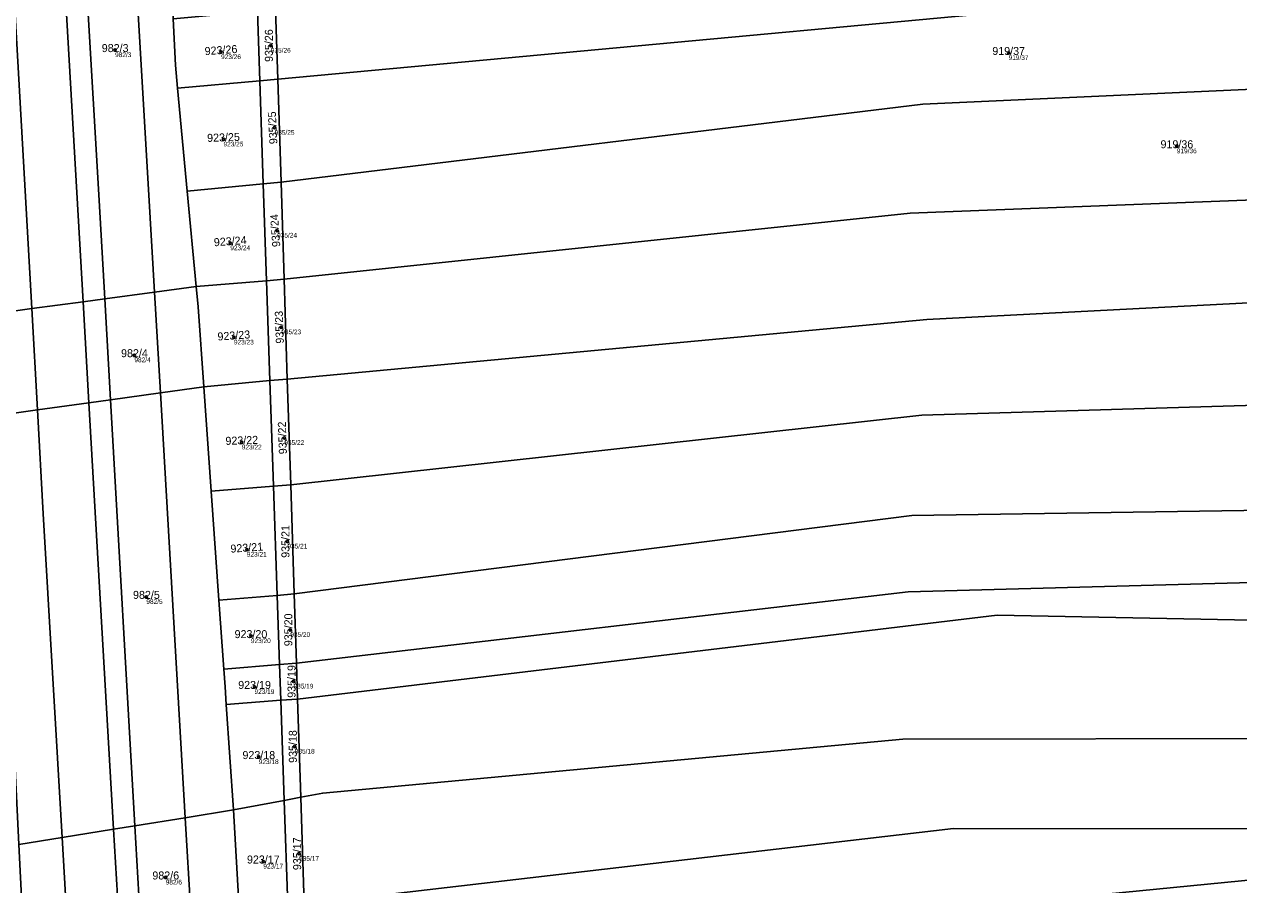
# Model space of a CAD drawing. Extents: x -603967 to -594699, y -1179315 to -1165625.
# Drawn here: x -595905.4 to -595647.4, y -1172233.4 to -1172050.6 of the extents above; entities that cross this region are included whole.
import ezdxf

# ---------------------------------------------------------------- set-up
doc = ezdxf.new("R2010")
doc.units = 0
for name, color, linetype in [('Definiční body', 7, 'Continuous'), ('Hranice parcel', 7, 'Continuous'), ('Parcelní čísla', 7, 'Continuous'), ('Polygon parcely', 7, 'Continuous'), ('Vnitřní kresba', 7, 'Continuous')]:
    doc.layers.add(name, color=color, linetype=linetype)

msp = doc.modelspace()

# ---------------------------------------------------------------- linework, layer by layer
at = {"layer": 'Definiční body'}
for centre in [(-595886.15, -1172056.05994), (-595863.63, -1172056.47994), (-595853.06, -1172055.10994), (-595696.32, -1172056.66994), (-595852.26, -1172072.55994), (-595863.12, -1172075.02994), (-595660.58, -1172076.48994), (-595851.72, -1172094.39994), (-595861.68, -1172097.07994), (-595850.84, -1172114.93994), (-595860.91, -1172117.10994), (-595882.05, -1172120.87994), (-595850.19, -1172138.43994), (-595859.23, -1172139.39994), (-595858.16, -1172162.18994), (-595849.54, -1172160.45994), (-595879.51, -1172172.22994), (-595848.93, -1172179.23994), (-595857.3, -1172180.55994), (-595848.24, -1172190.19994), (-595856.53, -1172191.35994), (-595847.97, -1172204.02994), (-595855.63, -1172206.25994), (-595854.67, -1172228.44994), (-595847.05, -1172226.80994), (-595875.4, -1172231.83994)]:
    msp.add_circle(centre, 0.25, dxfattribs=at)
at = {"layer": 'Hranice parcel'}
for p, q in [((-595855.42, -1172062.61), (-595855.93, -1172047.76)), ((-595852.08, -1172047.4), (-595851.6, -1172062.27)), ((-595855.42, -1172062.61), (-595872.88, -1172064.14)), ((-595851.6, -1172062.27), (-595855.42, -1172062.61)), ((-595854.67, -1172084.5), (-595855.42, -1172062.61)), ((-595851.6, -1172062.27), (-595850.9, -1172084.15)), ((-595872.88, -1172064.14), (-595870.82, -1172086)), ((-595854.67, -1172084.5), (-595870.82, -1172086)), ((-595850.9, -1172084.15), (-595854.67, -1172084.5)), ((-595853.97, -1172105.06), (-595854.67, -1172084.5)), ((-595850.9, -1172084.15), (-595850.24, -1172104.76)), ((-595870.82, -1172086), (-595868.91, -1172106.26)), ((-595853.97, -1172105.06), (-595868.91, -1172106.26)), ((-595850.24, -1172104.76), (-595853.97, -1172105.06)), ((-595853.25, -1172126.29), (-595853.97, -1172105.06)), ((-595850.24, -1172104.76), (-595849.56, -1172125.95)), ((-595853.25, -1172126.29), (-595867.3, -1172127.6)), ((-595867.3, -1172127.6), (-595865.73, -1172149.77)), ((-595849.56, -1172125.95), (-595853.25, -1172126.29)), ((-595852.49, -1172148.71), (-595853.25, -1172126.29)), ((-595849.56, -1172125.95), (-595848.84, -1172148.42)), ((-595852.49, -1172148.71), (-595865.73, -1172149.77)), ((-595848.84, -1172148.42), (-595852.49, -1172148.71)), ((-595851.7, -1172171.9), (-595852.49, -1172148.71)), ((-595848.84, -1172148.42), (-595848.09, -1172171.59)), ((-595865.73, -1172149.77), (-595864.1, -1172172.95)), ((-595851.7, -1172171.9), (-595864.1, -1172172.95)), ((-595848.09, -1172171.59), (-595851.7, -1172171.9)), ((-595851.2, -1172186.62), (-595851.7, -1172171.9)), ((-595848.09, -1172171.59), (-595847.62, -1172186.33)), ((-595864.1, -1172172.95), (-595863.06, -1172187.6)), ((-595851.2, -1172186.62), (-595863.06, -1172187.6)), ((-595847.62, -1172186.33), (-595851.2, -1172186.62)), ((-595850.94, -1172194.2), (-595851.2, -1172186.62)), ((-595847.62, -1172186.33), (-595847.38, -1172193.93)), ((-595850.94, -1172194.2), (-595862.54, -1172195.08)), ((-595862.54, -1172195.08), (-595861.02, -1172217.5)), ((-595847.38, -1172193.93), (-595850.94, -1172194.2)), ((-595850.22, -1172215.46), (-595850.94, -1172194.2)), ((-595847.38, -1172193.93), (-595846.71, -1172214.8)), ((-595850.22, -1172215.46), (-595861.02, -1172217.5)), ((-595846.71, -1172214.8), (-595850.22, -1172215.46)), ((-595849.46, -1172237.74), (-595850.22, -1172215.46)), ((-595846.71, -1172214.8), (-595845.98, -1172237.49)), ((-595861.02, -1172217.5), (-595859.8, -1172238.47))]:
    msp.add_line(p, q, dxfattribs=at)
for points in [[(-595430.36, -1171997.05), (-595631.12, -1172041.79), (-595851.6, -1172062.27)], [(-595423.36, -1172019.05), (-595631.94, -1172063.77), (-595714.57, -1172067.54), (-595850.9, -1172084.15)], [(-595417.4, -1172039.15), (-595634.99, -1172087.51), (-595717.27, -1172090.74), (-595850.24, -1172104.76)], [(-595873.78, -1172049.43), (-595873.34, -1172059.28), (-595872.88, -1172064.14)], [(-595411.39, -1172059.43), (-595634.37, -1172109.16), (-595713.68, -1172113.3), (-595849.56, -1172125.95)], [(-595405.24, -1172080.1), (-595474.4, -1172097.4), (-595634.19, -1172131.18), (-595714.75, -1172133.65), (-595848.84, -1172148.42)], [(-595401.02, -1172101.06), (-595465.69, -1172119.53), (-595636.9, -1172153.7), (-595716.89, -1172154.92), (-595848.09, -1172171.59)], [(-595912.26, -1172112.13), (-595903.85, -1172110.99), (-595892.95, -1172109.51), (-595888.32, -1172108.88), (-595877.8, -1172107.46), (-595868.91, -1172106.26)], [(-595868.91, -1172106.26), (-595868.5, -1172110.62), (-595867.3, -1172127.6)], [(-595397.07, -1172115.64), (-595476, -1172135.27), (-595555.16, -1172150.12), (-595636.88, -1172168.99), (-595717.66, -1172171.16), (-595847.62, -1172186.33)], [(-595394.61, -1172125.16), (-595460.23, -1172140.69), (-595556.81, -1172158.18), (-595637.46, -1172177.29), (-595698.74, -1172176.1), (-595847.38, -1172193.93)], [(-595911.17, -1172133.71), (-595902.64, -1172132.52), (-595891.71, -1172131), (-595887.1, -1172130.36), (-595876.54, -1172128.89), (-595867.3, -1172127.6)], [(-595389.01, -1172144.16), (-595556.76, -1172181.45), (-595636.89, -1172202.33), (-595718.82, -1172202.48), (-595842.05, -1172213.92), (-595846.71, -1172214.8)], [(-595383.74, -1172165.52), (-595638.46, -1172221.48), (-595708, -1172221.43), (-595845.98, -1172237.49)], [(-595380.47, -1172179.08), (-595468.71, -1172200.16), (-595537.52, -1172214.35), (-595639.64, -1172231.83), (-595845.51, -1172252.01)], [(-595863.06, -1172187.6), (-595862.8, -1172191.33), (-595862.54, -1172195.08)], [(-595906.57, -1172224.82), (-595897.42, -1172223.35), (-595886.47, -1172221.59), (-595881.97, -1172220.87), (-595871.25, -1172219.15), (-595861.02, -1172217.5)]]:
    msp.add_lwpolyline(points, dxfattribs=at)
at = {"layer": 'Polygon parcely'}
for points in [[(-595434.72, -1171983.42), (-595628.39, -1172026.43), (-595852.08, -1172047.4), (-595851.6, -1172062.27), (-595631.12, -1172041.79), (-595430.36, -1171997.05), (-595432.04, -1171991.8)], [(-595851.6, -1172062.27), (-595850.9, -1172084.15), (-595714.57, -1172067.54), (-595631.94, -1172063.77), (-595423.36, -1172019.05), (-595423.93, -1172017.11), (-595426.91, -1172007.66), (-595430.36, -1171997.05), (-595631.12, -1172041.79)], [(-595418.16, -1172036.59), (-595420.82, -1172027.64), (-595422.54, -1172021.73), (-595423.36, -1172019.05), (-595631.94, -1172063.77), (-595714.57, -1172067.54), (-595850.9, -1172084.15), (-595850.24, -1172104.76), (-595717.27, -1172090.74), (-595634.99, -1172087.51), (-595417.4, -1172039.15)], [(-595417.4, -1172039.15), (-595634.99, -1172087.51), (-595717.27, -1172090.74), (-595850.24, -1172104.76), (-595849.56, -1172125.95), (-595713.68, -1172113.3), (-595634.37, -1172109.16), (-595411.39, -1172059.43), (-595414.19, -1172049.95)], [(-595872.88, -1172064.14), (-595855.42, -1172062.61), (-595855.93, -1172047.76), (-595873.78, -1172049.43), (-595873.34, -1172059.28)], [(-595852.08, -1172047.4), (-595855.93, -1172047.76), (-595855.42, -1172062.61), (-595851.6, -1172062.27)], [(-595411.39, -1172059.43), (-595634.37, -1172109.16), (-595713.68, -1172113.3), (-595849.56, -1172125.95), (-595848.84, -1172148.42), (-595714.75, -1172133.65), (-595634.19, -1172131.18), (-595474.4, -1172097.4), (-595405.24, -1172080.1), (-595409.53, -1172065.69)], [(-595854.67, -1172084.5), (-595855.42, -1172062.61), (-595872.88, -1172064.14), (-595870.82, -1172086)], [(-595851.6, -1172062.27), (-595855.42, -1172062.61), (-595854.67, -1172084.5), (-595850.9, -1172084.15)], [(-595714.75, -1172133.65), (-595848.84, -1172148.42), (-595848.09, -1172171.59), (-595716.89, -1172154.92), (-595636.9, -1172153.7), (-595465.69, -1172119.53), (-595401.02, -1172101.06), (-595402.44, -1172093.12), (-595403.94, -1172086.77), (-595405.24, -1172080.1), (-595474.4, -1172097.4), (-595634.19, -1172131.18)], [(-595854.67, -1172084.5), (-595870.82, -1172086), (-595868.91, -1172106.26), (-595853.97, -1172105.06)], [(-595850.9, -1172084.15), (-595854.67, -1172084.5), (-595853.97, -1172105.06), (-595850.24, -1172104.76)], [(-595401.02, -1172101.06), (-595465.69, -1172119.53), (-595636.9, -1172153.7), (-595716.89, -1172154.92), (-595848.09, -1172171.59), (-595847.62, -1172186.33), (-595717.66, -1172171.16), (-595636.88, -1172168.99), (-595555.16, -1172150.12), (-595476, -1172135.27), (-595397.07, -1172115.64), (-595399.19, -1172107.78)], [(-595867.3, -1172127.6), (-595853.25, -1172126.29), (-595853.97, -1172105.06), (-595868.91, -1172106.26), (-595868.5, -1172110.62)], [(-595853.97, -1172105.06), (-595853.25, -1172126.29), (-595849.56, -1172125.95), (-595850.24, -1172104.76)], [(-595876.54, -1172128.89), (-595867.3, -1172127.6), (-595868.5, -1172110.62), (-595868.91, -1172106.26), (-595877.8, -1172107.46), (-595888.32, -1172108.88), (-595892.95, -1172109.51), (-595903.85, -1172110.99), (-595912.26, -1172112.13), (-595911.17, -1172133.71), (-595902.64, -1172132.52), (-595891.71, -1172131), (-595887.1, -1172130.36)], [(-595636.88, -1172168.99), (-595717.66, -1172171.16), (-595847.62, -1172186.33), (-595847.38, -1172193.93), (-595698.74, -1172176.1), (-595637.46, -1172177.29), (-595556.81, -1172158.18), (-595460.23, -1172140.69), (-595394.61, -1172125.16), (-595397.07, -1172115.64), (-595476, -1172135.27), (-595555.16, -1172150.12)], [(-595556.81, -1172158.18), (-595637.46, -1172177.29), (-595698.74, -1172176.1), (-595847.38, -1172193.93), (-595846.71, -1172214.8), (-595842.05, -1172213.92), (-595718.82, -1172202.48), (-595636.89, -1172202.33), (-595556.76, -1172181.45), (-595389.01, -1172144.16), (-595390.28, -1172139.84), (-595394.61, -1172125.16), (-595460.23, -1172140.69)], [(-595886.47, -1172221.59), (-595881.97, -1172220.87), (-595871.25, -1172219.15), (-595861.02, -1172217.5), (-595862.54, -1172195.08), (-595862.8, -1172191.33), (-595863.06, -1172187.6), (-595864.1, -1172172.95), (-595865.73, -1172149.77), (-595867.3, -1172127.6), (-595876.54, -1172128.89), (-595887.1, -1172130.36), (-595891.71, -1172131), (-595902.64, -1172132.52), (-595911.17, -1172133.71), (-595910.09, -1172154.99), (-595908.9, -1172178.58), (-595908.14, -1172193.59), (-595907.75, -1172201.36), (-595906.57, -1172224.82), (-595897.42, -1172223.35)], [(-595852.49, -1172148.71), (-595853.25, -1172126.29), (-595867.3, -1172127.6), (-595865.73, -1172149.77)], [(-595849.56, -1172125.95), (-595853.25, -1172126.29), (-595852.49, -1172148.71), (-595848.84, -1172148.42)], [(-595387.26, -1172151.26), (-595389.01, -1172144.16), (-595556.76, -1172181.45), (-595636.89, -1172202.33), (-595718.82, -1172202.48), (-595842.05, -1172213.92), (-595846.71, -1172214.8), (-595845.98, -1172237.49), (-595708, -1172221.43), (-595638.46, -1172221.48), (-595383.74, -1172165.52)], [(-595852.49, -1172148.71), (-595865.73, -1172149.77), (-595864.1, -1172172.95), (-595851.7, -1172171.9)], [(-595848.84, -1172148.42), (-595852.49, -1172148.71), (-595851.7, -1172171.9), (-595848.09, -1172171.59)], [(-595383.74, -1172165.52), (-595638.46, -1172221.48), (-595708, -1172221.43), (-595845.98, -1172237.49), (-595845.51, -1172252.01), (-595639.64, -1172231.83), (-595537.52, -1172214.35), (-595468.71, -1172200.16), (-595380.47, -1172179.08), (-595381.35, -1172173.98)], [(-595851.2, -1172186.62), (-595851.7, -1172171.9), (-595864.1, -1172172.95), (-595863.06, -1172187.6)], [(-595848.09, -1172171.59), (-595851.7, -1172171.9), (-595851.2, -1172186.62), (-595847.62, -1172186.33)], [(-595537.52, -1172214.35), (-595639.64, -1172231.83), (-595845.51, -1172252.01), (-595845.3, -1172258.35), (-595733.16, -1172247.62), (-595626.71, -1172235.67), (-595569.76, -1172226.91), (-595445.63, -1172201.3), (-595379.01, -1172185.19), (-595380.47, -1172179.08), (-595468.71, -1172200.16)], [(-595851.2, -1172186.62), (-595863.06, -1172187.6), (-595862.8, -1172191.33), (-595862.54, -1172195.08), (-595850.94, -1172194.2)], [(-595847.62, -1172186.33), (-595851.2, -1172186.62), (-595850.94, -1172194.2), (-595847.38, -1172193.93)], [(-595861.02, -1172217.5), (-595850.22, -1172215.46), (-595850.94, -1172194.2), (-595862.54, -1172195.08)], [(-595847.38, -1172193.93), (-595850.94, -1172194.2), (-595850.22, -1172215.46), (-595846.71, -1172214.8)], [(-595850.22, -1172215.46), (-595861.02, -1172217.5), (-595859.8, -1172238.47), (-595849.46, -1172237.74)], [(-595846.71, -1172214.8), (-595850.22, -1172215.46), (-595849.46, -1172237.74), (-595845.98, -1172237.49)], [(-595880.78, -1172241.87), (-595870.02, -1172240.13), (-595859.8, -1172238.47), (-595861.02, -1172217.5), (-595871.25, -1172219.15), (-595881.97, -1172220.87), (-595886.47, -1172221.59), (-595897.42, -1172223.35), (-595906.57, -1172224.82), (-595905.51, -1172245.87), (-595896.2, -1172244.36), (-595885.25, -1172242.59)]]:
    msp.add_lwpolyline(points, close=True, dxfattribs=at)
msp.add_lwpolyline([(-595912.26, -1172112.13), (-595903.85, -1172110.99), (-595892.95, -1172109.51), (-595888.32, -1172108.88), (-595877.8, -1172107.46), (-595868.91, -1172106.26), (-595870.82, -1172086), (-595872.88, -1172064.14), (-595873.34, -1172059.28), (-595873.78, -1172049.43), (-595874.1, -1172042.26), (-595874.41, -1172035.27), (-595874.74, -1172027.89), (-595875.07, -1172020.5), (-595875.36, -1172013.89), (-595875.74, -1172005.4), (-595876.07, -1171997.94), (-595884.08, -1171999.04), (-595894.67, -1172000.49), (-595899.22, -1172001.11), (-595909.93, -1172002.58)], dxfattribs=at)
at = {"layer": 'Vnitřní kresba'}
for p, q in [((-595884.08, -1171999.04), (-595879.01, -1172086.89)), ((-595892.95, -1172109.51), (-595899.22, -1172001.11)), ((-595889.51, -1172087.98), (-595894.67, -1172000.49)), ((-595909.93, -1172002.58), (-595903.85, -1172110.99)), ((-595879.01, -1172086.89), (-595877.8, -1172107.46)), ((-595888.32, -1172108.88), (-595889.51, -1172087.98)), ((-595877.8, -1172107.46), (-595876.54, -1172128.89)), ((-595891.71, -1172131), (-595892.95, -1172109.51)), ((-595887.1, -1172130.36), (-595888.32, -1172108.88)), ((-595903.85, -1172110.99), (-595902.64, -1172132.52)), ((-595886.47, -1172221.59), (-595891.71, -1172131)), ((-595881.97, -1172220.87), (-595887.1, -1172130.36)), ((-595876.54, -1172128.89), (-595871.25, -1172219.15)), ((-595902.64, -1172132.52), (-595901.41, -1172154.57)), ((-595901.41, -1172154.57), (-595897.42, -1172223.35)), ((-595880.78, -1172241.87), (-595881.97, -1172220.87)), ((-595871.25, -1172219.15), (-595870.02, -1172240.13)), ((-595897.42, -1172223.35), (-595896.2, -1172244.36)), ((-595885.25, -1172242.59), (-595886.47, -1172221.59))]:
    msp.add_line(p, q, dxfattribs=at)

# ---------------------------------------------------------------- texts
at = {"layer": 'Definiční body'}
for s, p in [('935/26', (-595853.06, -1172056.599)), ('982/3', (-595886.15, -1172057.549)), ('923/26', (-595863.63, -1172057.969)), ('919/37', (-595696.32, -1172058.159)), ('935/25', (-595852.26, -1172074.049)), ('923/25', (-595863.12, -1172076.519)), ('919/36', (-595660.58, -1172077.979)), ('935/24', (-595851.72, -1172095.889)), ('923/24', (-595861.68, -1172098.569)), ('935/23', (-595850.84, -1172116.429)), ('923/23', (-595860.91, -1172118.599)), ('982/4', (-595882.05, -1172122.369)), ('923/22', (-595859.23, -1172140.889)), ('935/22', (-595850.19, -1172139.929)), ('935/21', (-595849.54, -1172161.949)), ('923/21', (-595858.16, -1172163.679)), ('982/5', (-595879.51, -1172173.719)), ('935/20', (-595848.93, -1172180.729)), ('923/20', (-595857.3, -1172182.049)), ('923/19', (-595856.53, -1172192.849)), ('935/19', (-595848.24, -1172191.689)), ('935/18', (-595847.97, -1172205.519)), ('923/18', (-595855.63, -1172207.749)), ('923/17', (-595854.67, -1172229.939)), ('935/17', (-595847.05, -1172228.299)), ('982/6', (-595875.4, -1172233.329))]:
    msp.add_text(s, height=0.999996, dxfattribs=at).set_placement(p)
at = {"layer": 'Parcelní čísla'}
for s, rotation, p in [('935/26', 90, (-595852.635, -1172058.576)), ('923/26', 4, (-595867.058, -1172057.145)), ('935/25', 92.9999972, (-595851.654, -1172075.999)), ('923/25', 2, (-595866.569, -1172075.575)), ('935/24', 94, (-595851.054, -1172097.828)), ('923/24', 4, (-595865.108, -1172097.745)), ('935/23', 92, (-595850.294, -1172118.389)), ('923/23', 4, (-595864.338, -1172117.775)), ('935/22', 92, (-595849.644, -1172141.889)), ('923/22', 2, (-595862.679, -1172139.945)), ('935/21', 90, (-595849.115, -1172163.926)), ('923/21', 4, (-595861.588, -1172162.855)), ('935/20', 90, (-595848.505, -1172182.706)), ('935/19', 90, (-595847.815, -1172193.666)), ('935/18', 90, (-595847.545, -1172207.496)), ('935/17', 90, (-595846.625, -1172230.276))]:
    msp.add_text(s, height=1.699998, rotation=rotation, dxfattribs=at).set_placement(p)
for s, p in [('982/3', (-595888.986, -1172056.485)), ('919/37', (-595699.786, -1172057.095)), ('919/36', (-595664.046, -1172076.915)), ('982/4', (-595884.886, -1172121.305)), ('982/5', (-595882.346, -1172172.655)), ('923/20', (-595860.766, -1172180.985)), ('923/19', (-595859.996, -1172191.785)), ('923/18', (-595859.096, -1172206.685)), ('923/17', (-595858.136, -1172228.875)), ('982/6', (-595878.236, -1172232.265))]:
    msp.add_text(s, height=1.699998, dxfattribs=at).set_placement(p)

doc.saveas('drawing.dxf')
